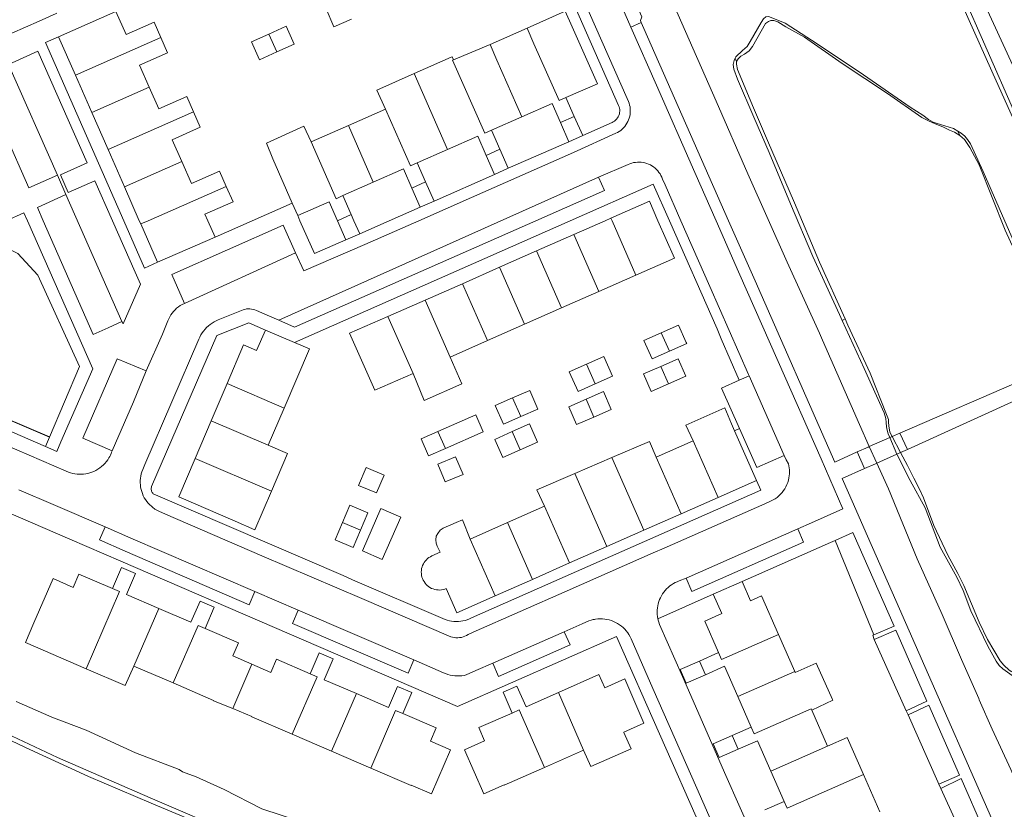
# Model space of a CAD drawing. Header units: metres. Extents: x 89888 to 94270, y 464165 to 468904.
# Tile 322 of 369: x 93167 to 93305, y 467167 to 467278. Entities that reach past the tile are written whole.
import ezdxf

# ---------------------------------------------------------------- set-up
doc = ezdxf.new("R2010")
doc.units = ezdxf.units.M
for name, color, linetype, lineweight in [('B_BEBOUWINGSGRENS_0', 251, 'CONTINUOUS', 13), ('B_TUSSENMUUR_0', 251, 'CONTINUOUS', 13), ('K_KUNSTWERKGRENS_1', 251, 'CONTINUOUS', 13), ('T_CULTUURGRENS_0', 251, 'CONTINUOUS', 13), ('T_CULTUURGRENS_1', 251, 'CONTINUOUS', 13), ('T_HEK_LIJN_0', 251, 'CONTINUOUS', 13), ('V_WEGGRENS_0', 251, 'CONTINUOUS', 13), ('W_WALBESCHERMING_LIJN_0', 251, 'CONTINUOUS', 13), ('W_WATERGRENS_0', 251, 'CONTINUOUS', 13)]:
    doc.layers.add(name, color=color, linetype=linetype, lineweight=lineweight)

msp = doc.modelspace()

# ---------------------------------------------------------------- linework, layer by layer
at = {"layer": 'B_BEBOUWINGSGRENS_0'}
for p, q in [((93172.3, 467275.82), (93180.35, 467279.36)), ((93232.89, 467274.74), (93238.07, 467277.03)), ((93174.67, 467270.42), (93172.3, 467275.82)), ((93227.74, 467272.58), (93232.89, 467274.74)), ((93176.96, 467265.2), (93174.67, 467270.42)), ((93243.51, 467267.29), (93244.7, 467264.62)), ((93212.98, 467263.36), (93218.18, 467265.65)), ((93179.26, 467259.98), (93176.96, 467265.2)), ((93237.33, 467264.57), (93233.08, 467262.7)), ((93244.7, 467264.62), (93245.88, 467261.96)), ((93207.75, 467261.05), (93212.98, 467263.36)), ((93233.08, 467262.7), (93234.25, 467260.03)), ((93243.94, 467261.09), (93242.76, 467263.76)), ((93245.88, 467261.96), (93243.94, 467261.09)), ((93181.55, 467254.77), (93179.26, 467259.98)), ((93226.9, 467259.98), (93222.65, 467258.11)), ((93234.25, 467260.03), (93235.43, 467257.35)), ((93233.51, 467256.5), (93232.34, 467259.17)), ((93222.65, 467258.11), (93223.83, 467255.44)), ((93235.43, 467257.35), (93233.51, 467256.5)), ((93216.48, 467255.39), (93212.21, 467253.52)), ((93223.08, 467251.91), (93221.91, 467254.58)), ((93223.83, 467255.44), (93225.01, 467252.76)), ((93212.21, 467253.52), (93213.39, 467250.85)), ((93205.87, 467250.72), (93205.1, 467252.46)), ((93225.01, 467252.76), (93223.08, 467251.91)), ((93213.39, 467250.85), (93213.76, 467250)), ((93186.21, 467244.16), (93183.84, 467249.55)), ((93193.26, 467250), (93194.27, 467247.71)), ((93212.65, 467247.33), (93211.47, 467249.99)), ((93213.76, 467250), (93214.57, 467248.17)), ((93194.27, 467247.71), (93186.21, 467244.16)), ((93214.57, 467248.17), (93212.65, 467247.33)), ((93244.63, 467248.05), (93239.4, 467245.75)), ((93239.4, 467245.75), (93234.19, 467243.46)), ((93234.19, 467243.46), (93228.99, 467241.16)), ((93248.13, 467240.08), (93253.35, 467242.38)), ((93228.99, 467241.16), (93223.75, 467238.87)), ((93242.91, 467237.78), (93248.13, 467240.08)), ((93223.75, 467238.87), (93218.54, 467236.57)), ((93237.71, 467235.48), (93242.91, 467237.78)), ((93232.5, 467233.18), (93237.71, 467235.48)), ((93201.34, 467234.65), (93205.41, 467232.91)), ((93227.27, 467230.87), (93232.5, 467233.18)), ((93259.28, 467230.63), (93256.85, 467229.56)), ((93193.73, 467221.91), (93195.96, 467227.14)), ((93203.96, 467223.71), (93201.71, 467218.49)), ((93191.48, 467216.65), (93193.73, 467221.91)), ((93267.2, 467220.51), (93270.29, 467213.55)), ((93256.17, 467216.83), (93261.37, 467219.13)), ((93244.75, 467214.51), (93249.98, 467216.75)), ((93270.29, 467213.55), (93264.89, 467211.17)), ((93264.89, 467211.17), (93259.68, 467208.87)), ((93235.31, 467207.64), (93240.51, 467209.93)), ((93259.68, 467208.87), (93254.47, 467206.57)), ((93230.09, 467205.33), (93235.31, 467207.64)), ((93254.47, 467206.57), (93249.26, 467204.27)), ((93249.26, 467204.27), (93244.03, 467201.97)), ((93244.03, 467201.97), (93238.83, 467199.66)), ((93238.83, 467199.66), (93233.61, 467197.36)), ((93264.21, 467197.59), (93268.28, 467199.39)), ((93268.28, 467199.39), (93269.41, 467196.66)), ((93273.35, 467191.94), (93275.65, 467186.73)), ((93262.25, 467188.21), (93264.95, 467189.4)), ((93182.85, 467187.51), (93188.38, 467185.13)), ((93275.65, 467186.73), (93275.7, 467186.59)), ((93269.54, 467178.95), (93267.67, 467183.21)), ((93278.02, 467181.33), (93280.24, 467176.28)), ((93266.86, 467177.77), (93269.54, 467178.95)), ((93205.11, 467177.93), (93210.61, 467175.56)), ((93210.61, 467175.56), (93216.12, 467173.18)), ((93240.5, 467173.28), (93245.99, 467175.7)), ((93274.14, 467168.51), (93272.27, 467172.77)), ((93285.29, 467172.27), (93287.6, 467167.04)), ((93271.46, 467167.33), (93274.14, 467168.51))]:
    msp.add_line(p, q, dxfattribs=at)
for points in [[(93212.32, 467280.79), (93209.87, 467279.72), (93210.96, 467277.23), (93213.4, 467278.3)], [(93180.35, 467279.36), (93181.77, 467276.12), (93185.71, 467277.85), (93186.66, 467275.69)], [(93238.07, 467277.03), (93243.43, 467279.39), (93244.4, 467277.21)], [(93202.95, 467273.68), (93205.39, 467274.78), (93204.27, 467277.29), (93201.82, 467276.19)], [(93244.4, 467277.21), (93247.97, 467269.19), (93243.51, 467267.29)], [(93186.66, 467275.69), (93187.6, 467273.54), (93183.67, 467271.81), (93185.02, 467268.75)], [(93201.82, 467276.19), (93199.38, 467275.09), (93200.5, 467272.59), (93202.95, 467273.68)], [(93222.21, 467270.65), (93227.42, 467272.96), (93227.54, 467273.01), (93227.74, 467272.58)], [(93218.18, 467265.65), (93216.99, 467268.34), (93222.21, 467270.65)], [(93185.02, 467268.75), (93186.37, 467265.68), (93190.3, 467267.41), (93191.25, 467265.26)], [(93242.76, 467263.76), (93241.58, 467266.44), (93237.33, 467264.57)], [(93191.25, 467265.26), (93192.19, 467263.11), (93188.26, 467261.37), (93189.6, 467258.31)], [(93205.1, 467252.46), (93202.37, 467258.68), (93201.5, 467260.89), (93206.75, 467263.28), (93207.75, 467261.05)], [(93232.34, 467259.17), (93231.16, 467261.85), (93226.9, 467259.98)], [(93189.6, 467258.31), (93190.95, 467255.24), (93194.89, 467256.97), (93195.84, 467254.82)], [(93221.91, 467254.58), (93220.73, 467257.26), (93216.48, 467255.39)], [(93183.84, 467249.55), (93183.64, 467250), (93181.55, 467254.77)], [(93195.84, 467254.82), (93196.79, 467252.66), (93192.85, 467250.93), (93193.26, 467250)], [(93211.47, 467249.99), (93210.29, 467252.67), (93205.87, 467250.72)], [(93256.43, 467250), (93255.23, 467252.72), (93249.84, 467250.35)], [(93249.84, 467250.35), (93249.05, 467250), (93244.63, 467248.05)], [(93253.35, 467242.38), (93258.74, 467244.76), (93256.43, 467250)], [(93218.54, 467236.57), (93213.15, 467234.2), (93216.68, 467226.2), (93222.06, 467228.58)], [(93258.04, 467231.69), (93260.47, 467232.77), (93260.4, 467232.93), (93259.33, 467235.33), (93256.9, 467234.25)], [(93195.96, 467227.14), (93198.28, 467232.56), (93200.1, 467231.78), (93201.34, 467234.65)], [(93256.9, 467234.25), (93254.47, 467233.17), (93255.61, 467230.61), (93258.04, 467231.69)], [(93205.41, 467232.91), (93207.53, 467232), (93203.96, 467223.71)], [(93222.06, 467228.58), (93223.64, 467224.79), (93228.93, 467227.1), (93227.27, 467230.87)], [(93247.64, 467227.11), (93250.05, 467228.18), (93248.82, 467230.95), (93246.41, 467229.88)], [(93246.41, 467229.88), (93243.99, 467228.8), (93245.22, 467226.04), (93247.64, 467227.11)], [(93256.85, 467229.56), (93254.42, 467228.49), (93255.5, 467226.04), (93257.93, 467227.11)], [(93257.93, 467227.11), (93260.36, 467228.18), (93259.28, 467230.63)], [(93237.17, 467222.51), (93239.6, 467223.57), (93238.45, 467226.18), (93236.03, 467225.13)], [(93247.46, 467222.45), (93249.89, 467223.51), (93248.8, 467226.01), (93246.37, 467224.95)], [(93236.03, 467225.13), (93233.6, 467224.07), (93234.75, 467221.45), (93237.17, 467222.51)], [(93246.37, 467224.95), (93243.94, 467223.89), (93245.02, 467221.39), (93247.46, 467222.45)], [(93226.61, 467218.03), (93231.92, 467220.37), (93230.86, 467222.77), (93225.56, 467220.44)], [(93261.37, 467219.13), (93260.34, 467221.31), (93265.81, 467223.72), (93266.76, 467221.51), (93267.2, 467220.51)], [(93237.1, 467217.86), (93239.52, 467218.94), (93238.39, 467221.48), (93235.97, 467220.4)], [(93225.56, 467220.44), (93223.18, 467219.4), (93224.24, 467216.99), (93226.61, 467218.03)], [(93235.97, 467220.4), (93233.54, 467219.31), (93234.68, 467216.78), (93237.1, 467217.86)], [(93201.71, 467218.49), (93204.46, 467217.31), (93202.2, 467212.05)], [(93249.98, 467216.75), (93255.25, 467219), (93256.17, 467216.83)], [(93202.2, 467212.05), (93199.87, 467206.64), (93197.11, 467207.83), (93189.18, 467211.25), (93191.48, 467216.65)], [(93228.03, 467216.86), (93225.55, 467215.82), (93226.59, 467213.34), (93229.08, 467214.38), (93228.03, 467216.86)], [(93217.99, 467214.3), (93215.49, 467215.36), (93214.42, 467212.86), (93216.93, 467211.79), (93217.99, 467214.3)], [(93240.51, 467209.93), (93239.44, 467212.23), (93244.75, 467214.51)], [(93214.68, 467206.58), (93215.72, 467209.02), (93213.21, 467210.09), (93212.17, 467207.65)], [(93214.96, 467203.66), (93217.74, 467202.46), (93220.35, 467208.4), (93217.55, 467209.62), (93214.96, 467203.66)], [(93212.17, 467207.65), (93211.13, 467205.22), (93213.64, 467204.14), (93214.68, 467206.58)], [(93233.61, 467197.36), (93228.23, 467194.99), (93226.73, 467198.39), (93226.51, 467198.3), (93226.28, 467198.24), (93226.05, 467198.19), (93225.81, 467198.17), (93225.57, 467198.18), (93225.34, 467198.2), (93225.1, 467198.25), (93224.87, 467198.32), (93224.65, 467198.41), (93224.44, 467198.52), (93224.25, 467198.65), (93224.06, 467198.8), (93223.89, 467198.97), (93223.74, 467199.15), (93223.6, 467199.35), (93223.49, 467199.55), (93223.39, 467199.77), (93223.31, 467200), (93223.26, 467200.23), (93223.23, 467200.47), (93223.22, 467200.7), (93223.24, 467200.94), (93223.27, 467201.18), (93223.33, 467201.41), (93223.41, 467201.63), (93223.51, 467201.85), (93223.63, 467202.05), (93223.78, 467202.24), (93223.93, 467202.42), (93224.11, 467202.58), (93224.3, 467202.73), (93224.5, 467202.85), (93224.71, 467202.96), (93225.89, 467203.48), (93225.47, 467204.35), (93225.32, 467204.75), (93225.26, 467205.24), (93225.32, 467205.72), (93225.52, 467206.12), (93225.85, 467206.58), (93226.3, 467206.84), (93228.12, 467207.67), (93228.99, 467208.02), (93230.09, 467205.33)], [(93179.87, 467198.38), (93175.17, 467200.41), (93174.37, 467198.55), (93171.53, 467199.78)], [(93186.36, 467195.59), (93181.83, 467197.54), (93183.11, 467200.49), (93181.16, 467201.34), (93179.87, 467198.38)], [(93171.53, 467199.78), (93168.85, 467193.59), (93167.64, 467190.79), (93176.16, 467187.12)], [(93264.95, 467189.4), (93263, 467193.78), (93265.4, 467194.86), (93264.21, 467197.59)], [(93192.86, 467192.79), (93194.13, 467195.75), (93192.16, 467196.6), (93190.88, 467193.64), (93186.36, 467195.59)], [(93269.41, 467196.66), (93270.97, 467197.36), (93273.35, 467191.94)], [(93199.44, 467187.77), (93196.77, 467188.92), (93197.57, 467190.76), (93192.86, 467192.79)], [(93214.11, 467183.64), (93209.57, 467185.59), (93210.84, 467188.54), (93208.89, 467189.38), (93207.62, 467186.43)], [(93207.62, 467186.43), (93202.91, 467188.46), (93202.11, 467186.62), (93199.44, 467187.77)], [(93263.1, 467186.29), (93260.42, 467185.11), (93259.57, 467187.03), (93262.25, 467188.21)], [(93275.7, 467186.59), (93278.67, 467187.93), (93280.95, 467182.83), (93281, 467182.7), (93278.02, 467181.33)], [(93176.16, 467187.12), (93181.66, 467184.76), (93182.85, 467187.51)], [(93267.67, 467183.21), (93265.79, 467187.47), (93263.1, 467186.29)], [(93188.38, 467185.13), (93194.07, 467182.68), (93194.05, 467182.63), (93196.76, 467181.57)], [(93245.99, 467175.7), (93247, 467173.42), (93252.66, 467175.91), (93251.65, 467178.2), (93251.63, 467178.24), (93254.47, 467179.5), (93251.81, 467185.71), (93248.96, 467184.45), (93248.15, 467186.3), (93242.47, 467183.78)], [(93220.61, 467180.84), (93221.89, 467183.78), (93219.9, 467184.63), (93218.63, 467181.69), (93214.11, 467183.64)], [(93242.47, 467183.78), (93237.95, 467181.78), (93236.63, 467184.7), (93234.69, 467183.86), (93235.99, 467180.91)], [(93196.76, 467181.57), (93199.43, 467180.42), (93199.41, 467180.38), (93205.11, 467177.93)], [(93216.12, 467173.18), (93221.8, 467170.74), (93221.82, 467170.78), (93224.67, 467169.55), (93227.34, 467175.73), (93224.5, 467176.96), (93225.29, 467178.82), (93220.61, 467180.84)], [(93235.99, 467180.91), (93231.29, 467178.86), (93232.11, 467177), (93229.28, 467175.74), (93231.99, 467169.58), (93234.83, 467170.83), (93234.85, 467170.79), (93240.5, 467173.28)], [(93267.7, 467175.85), (93265.02, 467174.67), (93264.18, 467176.59), (93266.86, 467177.77)], [(93272.27, 467172.77), (93270.39, 467177.03), (93267.7, 467175.85)], [(93280.24, 467176.28), (93282.99, 467177.5), (93285.29, 467172.27)]]:
    msp.add_lwpolyline(points, dxfattribs=at)
at = {"layer": 'B_TUSSENMUUR_0'}
for p, q in [((93238.07, 467277.03), (93239.03, 467274.84)), ((93174.67, 467270.42), (93186.66, 467275.69)), ((93201.82, 467276.19), (93202.95, 467273.68)), ((93232.89, 467274.74), (93233.82, 467272.55)), ((93233.82, 467272.55), (93237.33, 467264.57)), ((93222.21, 467270.65), (93226.9, 467259.98)), ((93176.96, 467265.2), (93185.02, 467268.75)), ((93179.26, 467259.98), (93191.25, 467265.26)), ((93242.76, 467263.76), (93244.7, 467264.62)), ((93216.48, 467255.39), (93212.98, 467263.36)), ((93232.34, 467259.17), (93234.25, 467260.03)), ((93189.6, 467258.31), (93181.55, 467254.77)), ((93223.83, 467255.44), (93221.91, 467254.58)), ((93211.47, 467249.99), (93213.39, 467250.85)), ((93249.84, 467250.35), (93249.99, 467250)), ((93249.99, 467250), (93253.35, 467242.38)), ((93244.63, 467248.05), (93248.13, 467240.08)), ((93239.4, 467245.75), (93242.91, 467237.78)), ((93234.19, 467243.46), (93237.71, 467235.48)), ((93228.99, 467241.16), (93232.5, 467233.18)), ((93227.27, 467230.87), (93223.75, 467238.87)), ((93222.06, 467228.58), (93218.54, 467236.57)), ((93258.04, 467231.69), (93256.9, 467234.25)), ((93246.41, 467229.88), (93247.64, 467227.11)), ((93256.85, 467229.56), (93257.93, 467227.11)), ((93195.96, 467227.14), (93203.96, 467223.71)), ((93236.03, 467225.13), (93237.17, 467222.51)), ((93246.37, 467224.95), (93247.46, 467222.45)), ((93193.73, 467221.91), (93201.71, 467218.49)), ((93225.56, 467220.44), (93226.61, 467218.03)), ((93235.97, 467220.4), (93237.1, 467217.86)), ((93261.37, 467219.13), (93264.89, 467211.17)), ((93202.2, 467212.05), (93191.48, 467216.65)), ((93254.47, 467206.57), (93249.98, 467216.75)), ((93256.17, 467216.83), (93259.68, 467208.87)), ((93244.75, 467214.51), (93249.26, 467204.27)), ((93240.51, 467209.93), (93244.03, 467201.97)), ((93212.17, 467207.65), (93214.68, 467206.58)), ((93235.31, 467207.64), (93238.83, 467199.66)), ((93230.09, 467205.33), (93233.61, 467197.36)), ((93186.36, 467195.59), (93182.85, 467187.51)), ((93263.1, 467186.29), (93262.25, 467188.21)), ((93196.76, 467181.57), (93199.44, 467187.77)), ((93267.67, 467183.21), (93275.65, 467186.73)), ((93245.99, 467175.7), (93242.47, 467183.78)), ((93210.61, 467175.56), (93214.11, 467183.64)), ((93267.7, 467175.85), (93266.86, 467177.77)), ((93272.27, 467172.77), (93280.24, 467176.28))]:
    msp.add_line(p, q, dxfattribs=at)
for points in [[(93239.03, 467274.84), (93242.55, 467266.86), (93243.51, 467267.29)], [(93227.74, 467272.58), (93227.61, 467272.53), (93232.12, 467262.27), (93233.08, 467262.7)], [(93218.18, 467265.65), (93221.69, 467257.69), (93222.65, 467258.11)], [(93207.75, 467261.05), (93211.25, 467253.09), (93212.21, 467253.52)], [(93183.84, 467249.55), (93184.86, 467250), (93195.84, 467254.82)], [(93176.16, 467187.12), (93180.85, 467197.96), (93179.87, 467198.38)], [(93192.86, 467192.79), (93191.88, 467193.21), (93188.38, 467185.13)], [(93264.95, 467189.4), (93265.37, 467188.43), (93273.35, 467191.94)], [(93205.11, 467177.93), (93208.6, 467186.01), (93207.62, 467186.43)], [(93216.12, 467173.18), (93219.61, 467181.26), (93220.61, 467180.84)], [(93235.99, 467180.91), (93236.97, 467181.35), (93240.5, 467173.28)], [(93269.54, 467178.95), (93269.96, 467177.99), (93277.94, 467181.51), (93278.02, 467181.33)], [(93285.29, 467172.27), (93274.56, 467167.55), (93274.14, 467168.51)]]:
    msp.add_lwpolyline(points, dxfattribs=at)
at = {"layer": 'K_KUNSTWERKGRENS_1'}
for p, q in [((93289.32, 467219.72), (93289.05, 467219.6)), ((93290.37, 467220.18), (93289.32, 467219.72)), ((93291.46, 467217.88), (93290.37, 467220.18)), ((93288.98, 467219.57), (93286.11, 467218.31)), ((93289.05, 467219.6), (93288.98, 467219.57)), ((93284.4, 467217.56), (93285.45, 467215.23)), ((93287.16, 467215.99), (93289.97, 467217.23)), ((93290.5, 467217.46), (93291.46, 467217.88))]:
    msp.add_line(p, q, dxfattribs=at)
for points in [[(93286.11, 467218.31), (93285.93, 467218.23), (93284.4, 467217.56)], [(93289.97, 467217.23), (93290.08, 467217.27), (93290.5, 467217.46)], [(93285.45, 467215.23), (93286.97, 467215.9), (93287.16, 467215.99)]]:
    msp.add_lwpolyline(points, dxfattribs=at)
at = {"layer": 'T_CULTUURGRENS_0'}
for p, q in [((93267.29, 467272.82), (93267.47, 467272.36)), ((93298.54, 467262.57), (93298.8, 467261.95)), ((93282.7, 467236.21), (93282.32, 467235.99)), ((93145.2, 467230.66), (93171.02, 467219.64)), ((93289.32, 467219.72), (93290.5, 467217.46)), ((93170.45, 467218.33), (93171.03, 467219.64)), ((93171.02, 467219.64), (93171.03, 467219.64)), ((93286.72, 467191.89), (93281.3, 467205.14)), ((93286.78, 467191.22), (93291.3, 467181.2)), ((93291.54, 467180.68), (93295.74, 467171.24))]:
    msp.add_line(p, q, dxfattribs=at)
for points in [[(93298.8, 467261.95), (93298.06, 467262.41), (93297.38, 467262.7), (93296.44, 467263.16), (93295.37, 467263.58), (93294.42, 467264), (93293.47, 467264.5), (93288.64, 467267.84), (93282.31, 467272.04), (93277, 467275.75), (93274.4, 467277.2), (93273.26, 467277.9), (93272.7, 467278.11), (93272.3, 467278.08), (93271.94, 467277.97), (93271.54, 467277.66), (93269.71, 467274.47), (93269.22, 467273.84), (93268.61, 467273.38), (93268.09, 467273.07), (93267.68, 467272.72), (93267.47, 467272.36)], [(93267.47, 467272.36), (93267.46, 467271.97), (93267.61, 467271.2), (93269.85, 467265.85), (93271.82, 467261.26)], [(93271.82, 467261.26), (93275.62, 467252.52), (93279.11, 467244.18), (93282.7, 467236.21)], [(93310.02, 467238.05), (93305.18, 467248.69), (93301.51, 467257.86), (93300.24, 467260.28), (93299.47, 467261.38), (93298.8, 467261.95)], [(93171.03, 467219.64), (93175.23, 467229.54), (93169.4, 467242.36), (93166.59, 467245.38), (93163.95, 467246.72), (93161.71, 467247.82), (93161.33, 467248.42)], [(93282.7, 467236.21), (93283.11, 467235.32), (93286.23, 467228.59), (93288.54, 467222.8), (93288.8, 467222.11), (93288.8, 467221.71), (93288.83, 467221.23), (93289.01, 467220.31), (93289.32, 467219.72)], [(93170.45, 467218.33), (93165.83, 467220.34), (93144.67, 467229.44)], [(93290.5, 467217.46), (93291.46, 467215.63), (93292.38, 467213.86), (93293.1, 467212.41), (93293.71, 467211.11), (93295.18, 467207.21), (93297.13, 467203.06), (93298.55, 467200.48), (93299.39, 467198.82), (93301.55, 467193.67), (93302.7, 467191.21), (93304.47, 467188.26), (93305.01, 467187.61), (93305.76, 467186.92), (93306.12, 467186.67)], [(93194.24, 467164.52), (93185.31, 467168.26), (93176.49, 467172.01), (93167.68, 467176.07), (93159.59, 467179.91)]]:
    msp.add_lwpolyline(points, dxfattribs=at)
at = {"layer": 'T_CULTUURGRENS_1'}
msp.add_line((93170.45, 467218.33), (93171.02, 467219.64), dxfattribs=at)
msp.add_lwpolyline([(93171.02, 467219.64), (93171.02, 467219.65), (93145.2, 467230.66)], dxfattribs=at)
at = {"layer": 'T_HEK_LIJN_0'}
for p, q in [((93295.88, 467170.91), (93295.74, 467171.24)), ((93296.14, 467170.34), (93295.88, 467170.91)), ((93298.28, 467165.58), (93296.14, 467170.34))]:
    msp.add_line(p, q, dxfattribs=at)
at = {"layer": 'V_WEGGRENS_0'}
for p, q in [((93252.63, 467277.18), (93239.34, 467307.42)), ((93169.57, 467278.02), (93157.65, 467272.76)), ((93254.1, 467277.83), (93252.63, 467277.18)), ((93170.47, 467275.02), (93172.3, 467275.82)), ((93172.15, 467256.4), (93165.29, 467271.94)), ((93243.94, 467261.09), (93235.43, 467257.35)), ((93173.34, 467253.66), (93172.15, 467256.4)), ((93203.24, 467236.02), (93248.11, 467256.1)), ((93233.51, 467256.5), (93225.01, 467252.76)), ((93181.2, 467235.85), (93173.34, 467253.66)), ((93167.45, 467251.09), (93167.93, 467250)), ((93167.93, 467250), (93177.1, 467229.21)), ((93205.58, 467245.49), (93189.99, 467238.39)), ((93186.21, 467244.16), (93184.38, 467243.36)), ((93181.2, 467235.85), (93179.28, 467234.99)), ((93182.8, 467224.57), (93184.62, 467228.91)), ((93267.85, 467227.62), (93269.24, 467228.21)), ((93274.16, 467217.05), (93269.24, 467228.21)), ((93311.43, 467229.31), (93290.37, 467220.18)), ((93291.46, 467217.88), (93312.27, 467227.4)), ((93179.81, 467217.72), (93182.8, 467224.57)), ((93267.9, 467220.82), (93267.2, 467220.51)), ((93172.06, 467217.62), (93170.45, 467218.33)), ((93270.29, 467213.55), (93270.9, 467212.17)), ((93283.87, 467210.2), (93285.32, 467206.9)), ((93282.41, 467209.55), (93278.01, 467207.61)), ((93278.01, 467207.61), (93276.07, 467206.75)), ((93178.83, 467207.04), (93182.44, 467205.43)), ((93276.07, 467206.75), (93260.38, 467199.83)), ((93276.07, 467206.75), (93276.89, 467204.91)), ((93281.3, 467205.14), (93283.8, 467206.23)), ((93283.8, 467206.23), (93289.58, 467193.09)), ((93199.85, 467197.97), (93182.44, 467205.43)), ((93205.93, 467195.35), (93199.85, 467197.97)), ((93256.43, 467194.15), (93264.21, 467197.59)), ((93222.18, 467188.37), (93205.93, 467195.35)), ((93233.27, 467187.9), (93243.28, 467192.3)), ((93243.28, 467192.3), (93244.12, 467190.47)), ((93289.58, 467193.09), (93286.72, 467191.89)), ((93286.78, 467191.22), (93289.82, 467192.55)), ((93289.82, 467192.55), (93294.2, 467182.58)), ((93250.64, 467191.67), (93268.92, 467150.18)), ((93294.2, 467182.58), (93291.3, 467181.2)), ((93291.3, 467181.2), (93291.54, 467180.68)), ((93291.54, 467180.68), (93294.46, 467182)), ((93294.46, 467182), (93298.76, 467172.2)), ((93298.76, 467172.2), (93295.88, 467170.91)), ((93296.14, 467170.34), (93298.98, 467171.71)), ((93298.98, 467171.71), (93303.77, 467160.82))]:
    msp.add_line(p, q, dxfattribs=at)
for points in [[(93315.4, 467251.89), (93311.66, 467260.01), (93298.1, 467289.5), (93279.87, 467331.84), (93274.96, 467332.24)], [(93312.66, 467251.47), (93306.35, 467265.5), (93298.94, 467282.4), (93292.91, 467296.14), (93287, 467309.96), (93281.83, 467322), (93279.28, 467327.9), (93278.82, 467328.17), (93278.38, 467328.1), (93278.01, 467327.95), (93276.73, 467327.46)], [(93252.32, 467264.14), (93252.41, 467264.39), (93252.48, 467264.65), (93252.53, 467264.91), (93252.56, 467265.17), (93252.56, 467265.44), (93252.55, 467265.71), (93252.52, 467265.97), (93252.46, 467266.23), (93252.39, 467266.48), (93252.3, 467266.73), (93252.11, 467267.17), (93245.88, 467281.28), (93240.47, 467293.68), (93234.37, 467307.52), (93233.51, 467309.41)], [(93247.5, 467293.88), (93254.19, 467278.61), (93253.98, 467278.09), (93254.1, 467277.83)], [(93239.93, 467291.15), (93240.89, 467288.93), (93250.92, 467266.18), (93250.99, 467265.99), (93251.04, 467265.79), (93251.07, 467265.59), (93251.08, 467265.38), (93251.06, 467265.18), (93251.02, 467264.98), (93250.95, 467264.78)], [(93172.04, 467279.11), (93171.98, 467279.09), (93169.57, 467278.02)], [(93254.1, 467277.83), (93254.48, 467276.96), (93266.35, 467250), (93270.07, 467241.57), (93281.28, 467216.12), (93284.4, 467217.56)], [(93252.63, 467277.18), (93256.24, 467269.02), (93261.62, 467256.78), (93264.61, 467250), (93267.76, 467242.84), (93273.3, 467230.22), (93279.34, 467216.6), (93282.41, 467209.55)], [(93184.38, 467243.36), (93181.46, 467250), (93170.47, 467275.02)], [(93165.29, 467271.94), (93169.4, 467273.78), (93176.32, 467258.11), (93172.58, 467256.46), (93173.66, 467253.95), (93177.4, 467255.61), (93179.88, 467250), (93183.06, 467242.78)], [(93172.15, 467256.4), (93168.11, 467254.6), (93161.24, 467270.16)], [(93205.58, 467245.49), (93206.71, 467242.95), (93215.29, 467246.64), (93222.89, 467250), (93230.26, 467253.26), (93244.59, 467259.56), (93250.54, 467262.27), (93250.78, 467262.39), (93251.01, 467262.52), (93251.22, 467262.68), (93251.43, 467262.85), (93251.62, 467263.03), (93251.79, 467263.23), (93251.95, 467263.44), (93252.09, 467263.67), (93252.22, 467263.9), (93252.32, 467264.14)], [(93250.95, 467264.78), (93250.87, 467264.59), (93250.76, 467264.42), (93250.64, 467264.26), (93250.5, 467264.11), (93250.34, 467263.97), (93250.17, 467263.86), (93249.99, 467263.77), (93245.88, 467261.96)], [(93255.13, 467257.94), (93254.88, 467258.03), (93254.62, 467258.11), (93254.36, 467258.17), (93254.09, 467258.21), (93253.82, 467258.22), (93253.56, 467258.22), (93253.29, 467258.19), (93253.02, 467258.15), (93252.76, 467258.09), (93252.51, 467258), (93252.26, 467257.9), (93248.11, 467256.1)], [(93269.24, 467228.21), (93269.16, 467228.42), (93263.74, 467240.78), (93259.67, 467250), (93257.46, 467255.02), (93257.07, 467255.84), (93256.98, 467256.09), (93256.86, 467256.33), (93256.73, 467256.56), (93256.58, 467256.78), (93256.41, 467256.99), (93256.23, 467257.19), (93256.03, 467257.37), (93255.82, 467257.54), (93255.6, 467257.69), (93255.37, 467257.82), (93255.13, 467257.94)], [(93248.11, 467256.1), (93248.92, 467254.26), (93239.28, 467250)], [(93205.41, 467232.91), (93244.13, 467250), (93255.77, 467255.14)], [(93255.77, 467255.14), (93258.04, 467250), (93264.73, 467234.84), (93265.33, 467233.41), (93267.85, 467227.62)], [(93083.05, 467253.84), (93089.84, 467250.91), (93091.94, 467250), (93104.78, 467244.45), (93118.89, 467238.35), (93131.96, 467232.7), (93145.84, 467226.71), (93157.72, 467221.59), (93173.39, 467214.85), (93173.68, 467214.72), (93173.98, 467214.62), (93174.29, 467214.53), (93174.6, 467214.47), (93174.92, 467214.43)], [(93179.28, 467234.99), (93177.17, 467234.04), (93170.15, 467250), (93169.33, 467251.86), (93173.34, 467253.66)], [(93205.1, 467252.46), (93199.49, 467250), (93194.27, 467247.71)], [(93223.08, 467251.91), (93218.73, 467250), (93214.57, 467248.17)], [(93161.33, 467248.42), (93164.94, 467250), (93167.45, 467251.09)], [(93212.65, 467247.33), (93208.22, 467245.38), (93206.19, 467250), (93205.87, 467250.72)], [(93189.99, 467238.39), (93188.22, 467242.44), (93203.85, 467249.36), (93205.58, 467245.49)], [(93239.28, 467250), (93205.42, 467235.06), (93203.24, 467236.02)], [(93183.06, 467242.78), (93183.8, 467241.1), (93181.37, 467235.52), (93181.2, 467235.85)], [(93184.62, 467228.91), (93186.87, 467234.1), (93187.66, 467235.94), (93187.77, 467236.23), (93187.91, 467236.51), (93188.06, 467236.78), (93188.24, 467237.04), (93188.43, 467237.28), (93188.65, 467237.51), (93188.88, 467237.72), (93189.12, 467237.91), (93189.38, 467238.08), (93189.65, 467238.24), (93189.99, 467238.39)], [(93203.24, 467236.02), (93201.59, 467236.75), (93200.08, 467237.39), (93199.86, 467237.48), (93199.63, 467237.55), (93199.4, 467237.6), (93199.16, 467237.63), (93198.92, 467237.63), (93198.68, 467237.61), (93198.45, 467237.56), (93198.22, 467237.5), (93194.73, 467236.08), (93194.43, 467235.95), (93194.13, 467235.8), (93193.85, 467235.63), (93193.58, 467235.44), (93193.33, 467235.23), (93193.09, 467235.01), (93192.86, 467234.77), (93192.65, 467234.52), (93192.46, 467234.25), (93192.29, 467233.97), (93192.14, 467233.68), (93192.01, 467233.37), (93184.41, 467215.77), (93184.12, 467215.08), (93184.01, 467214.78), (93183.91, 467214.48), (93183.85, 467214.17), (93183.8, 467213.86), (93183.77, 467213.55), (93183.77, 467213.23), (93183.79, 467212.92), (93183.82, 467212.61)], [(93104.72, 467235.14), (93106.83, 467234.23), (93168.36, 467207.69), (93173.9, 467205.29), (93181.03, 467202.21)], [(93185.41, 467211.95), (93185.37, 467212.05), (93185.34, 467212.16), (93185.32, 467212.27), (93185.32, 467212.38), (93185.32, 467212.49), (93185.34, 467212.59), (93185.37, 467212.7), (93194.5, 467233.87), (93199.02, 467235.68), (93201.34, 467234.65)], [(93179.81, 467217.72), (93175.72, 467219.47), (93180.55, 467230.64), (93184.62, 467228.91)], [(93177.1, 467229.21), (93172.64, 467218.95), (93172.06, 467217.62)], [(93267.85, 467227.62), (93265.37, 467226.52), (93267.9, 467220.82)], [(93274.16, 467217.05), (93270.32, 467215.36), (93267.9, 467220.82)], [(93177.26, 467214.82), (93177.55, 467214.96), (93177.82, 467215.12), (93178.09, 467215.3), (93178.35, 467215.5), (93178.59, 467215.72), (93178.81, 467215.95), (93179.02, 467216.2), (93179.21, 467216.46), (93179.38, 467216.73), (93179.49, 467216.92), (93179.58, 467217.12), (93179.67, 467217.31), (93179.75, 467217.52), (93179.81, 467217.72)], [(93274.83, 467213.91), (93274.87, 467214.19), (93274.9, 467214.47), (93274.9, 467214.75), (93274.89, 467215.03), (93274.86, 467215.31), (93274.82, 467215.59), (93274.75, 467215.86), (93274.45, 467216.45), (93274.16, 467217.05)], [(93174.92, 467214.43), (93175.22, 467214.42), (93175.52, 467214.42), (93175.82, 467214.44), (93176.11, 467214.48), (93176.41, 467214.54), (93176.7, 467214.61), (93176.98, 467214.71), (93177.26, 467214.82)], [(93285.45, 467215.23), (93282.29, 467213.81), (93283.87, 467210.2)], [(93185.74, 467209.61), (93185.84, 467209.54), (93186.11, 467209.38), (93186.39, 467209.24), (93187.32, 467208.83), (93200.85, 467202.99), (93214.87, 467196.99), (93227.35, 467191.62), (93227.59, 467191.55), (93227.84, 467191.5), (93228.09, 467191.47), (93228.35, 467191.47), (93228.6, 467191.49), (93228.85, 467191.53), (93229.09, 467191.59), (93229.33, 467191.68), (93229.56, 467191.78), (93229.78, 467191.91), (93230.52, 467192.24), (93243.71, 467198.05), (93255.79, 467203.39), (93257.3, 467204.05), (93271.42, 467210.29), (93272.34, 467210.67), (93272.62, 467210.82), (93272.9, 467210.99), (93273.17, 467211.18), (93273.42, 467211.39), (93273.65, 467211.61), (93273.87, 467211.86), (93274.07, 467212.12), (93274.25, 467212.39), (93274.41, 467212.67), (93274.55, 467212.97), (93274.67, 467213.28), (93274.76, 467213.59), (93274.83, 467213.91)], [(93178.83, 467207.04), (93171.55, 467210.17), (93166.75, 467212.25)], [(93183.82, 467212.61), (93183.89, 467212.3), (93183.97, 467211.99), (93184.07, 467211.7), (93184.2, 467211.41), (93184.34, 467211.13), (93184.51, 467210.86), (93184.69, 467210.6), (93184.89, 467210.36), (93185.1, 467210.13), (93185.33, 467209.92), (93185.58, 467209.72), (93185.74, 467209.61)], [(93270.9, 467212.17), (93230.27, 467194.25), (93229.98, 467194.12), (93229.68, 467194), (93229.38, 467193.91), (93229.07, 467193.84), (93228.75, 467193.79), (93228.43, 467193.76), (93228.12, 467193.75), (93227.8, 467193.77), (93227.48, 467193.8), (93227.17, 467193.86), (93226.86, 467193.94), (93226.55, 467194.04), (93226.26, 467194.16), (93213.58, 467199.62), (93212.26, 467200.19), (93185.59, 467211.68), (93185.52, 467211.76), (93185.46, 467211.85), (93185.41, 467211.95)], [(93181.65, 467203.63), (93178.03, 467205.2), (93178.83, 467207.04)], [(93285.32, 467206.9), (93289.81, 467196.69), (93306.8, 467158.07)], [(93276.89, 467204.91), (93261.2, 467197.98), (93260.38, 467199.83)], [(93268.28, 467199.39), (93280.64, 467204.85), (93281.3, 467205.14)], [(93199.85, 467197.97), (93199.06, 467196.1), (93181.65, 467203.63)], [(93181.03, 467202.21), (93228.28, 467181.83), (93250.64, 467191.67)], [(93260.38, 467199.83), (93259.43, 467199.45), (93259.14, 467199.34), (93258.87, 467199.22), (93258.6, 467199.07), (93258.35, 467198.91), (93258.1, 467198.74), (93258.06, 467198.71)], [(93258.06, 467198.71), (93257.87, 467198.54), (93257.65, 467198.33), (93257.44, 467198.11), (93257.25, 467197.88), (93257.08, 467197.63), (93256.92, 467197.37), (93256.78, 467197.1), (93256.66, 467196.83), (93256.55, 467196.54), (93256.47, 467196.25), (93256.41, 467195.96), (93256.36, 467195.66), (93256.34, 467195.35), (93256.33, 467195.05), (93256.35, 467194.75), (93256.38, 467194.45), (93256.43, 467194.15)], [(93222.18, 467188.37), (93221.39, 467186.51), (93205.12, 467193.48), (93205.93, 467195.35)], [(93247.51, 467194.05), (93247.36, 467194.02), (93247.05, 467193.94), (93246.75, 467193.84), (93245.79, 467193.43), (93243.28, 467192.3)], [(93252.66, 467191.33), (93252.52, 467191.62), (93252.36, 467191.91), (93252.19, 467192.17), (93251.99, 467192.43), (93251.78, 467192.67), (93251.55, 467192.9), (93251.31, 467193.11), (93251.05, 467193.3), (93250.78, 467193.48), (93250.5, 467193.63), (93250.21, 467193.77), (93249.9, 467193.89), (93249.6, 467193.98), (93249.28, 467194.05), (93248.96, 467194.1), (93248.64, 467194.13), (93248.32, 467194.14), (93248, 467194.12), (93247.68, 467194.08), (93247.51, 467194.05)], [(93276.76, 467147.57), (93276.73, 467147.66), (93271.42, 467159.79), (93265.97, 467172.14), (93259.87, 467186.02), (93256.67, 467193.32), (93256.43, 467194.15)], [(93267.3, 467158.12), (93261.91, 467170.39), (93255.74, 467184.36), (93252.66, 467191.33)], [(93286.72, 467191.89), (93286.59, 467191.83), (93286.78, 467191.22)], [(93244.12, 467190.47), (93234.07, 467186.04), (93233.27, 467187.9)], [(93233.27, 467187.9), (93230.87, 467186.86), (93229.54, 467186.26), (93229.22, 467186.19), (93228.89, 467186.15), (93228.57, 467186.12), (93228.24, 467186.12), (93227.91, 467186.14), (93227.59, 467186.18), (93227.27, 467186.24), (93226.95, 467186.33), (93226.64, 467186.44), (93226.34, 467186.57), (93222.18, 467188.37)]]:
    msp.add_lwpolyline(points, dxfattribs=at)
at = {"layer": 'W_WALBESCHERMING_LIJN_0'}
msp.add_lwpolyline([(93166.36, 467182.54), (93171.34, 467180.31), (93176.17, 467178.53), (93183.12, 467175.33), (93189.25, 467173.01), (93189.72, 467172.64), (93191.62, 467171.96), (93195.57, 467170.16), (93200.82, 467167.45), (93206.25, 467165.7)], dxfattribs=at)
at = {"layer": 'W_WATERGRENS_0'}
for p, q in [((93286.11, 467218.31), (93287.16, 467215.99)), ((93289.97, 467217.23), (93288.98, 467219.57))]:
    msp.add_line(p, q, dxfattribs=at)
for points in [[(93319.94, 467232.93), (93319.65, 467233.59), (93316.23, 467241.45), (93312.21, 467250.79), (93307.95, 467260.7), (93303.92, 467269.64), (93298.55, 467281.69), (93293.24, 467294.09)], [(93257.56, 467282.84), (93259.28, 467278.88), (93264.6, 467266.76), (93269.05, 467256.57), (93274.56, 467244.2), (93279.11, 467234.21)], [(93267.29, 467272.82), (93267.36, 467272.98), (93268.33, 467273.88), (93268.95, 467274.46), (93269.36, 467275.13), (93270.93, 467277.81), (93271.26, 467278.32), (93271.59, 467278.59), (93271.95, 467278.66), (93272.35, 467278.53), (93274.28, 467277.7), (93278.77, 467274.81), (93285.29, 467270.47)], [(93282.32, 467235.99), (93281.93, 467236.84), (93278.16, 467244.98), (93275.05, 467252.39), (93272.05, 467259.55), (93269.89, 467264.55), (93267.61, 467269.86), (93267.08, 467271.27), (93267.01, 467271.91), (93267.15, 467272.5), (93267.29, 467272.82)], [(93285.29, 467270.47), (93291.86, 467265.91), (93293.63, 467264.79), (93294.41, 467264.21), (93295.09, 467263.84), (93295.48, 467263.71), (93297.94, 467262.94), (93298.54, 467262.57)], [(93298.54, 467262.57), (93299, 467262.28), (93299.51, 467261.87), (93299.9, 467261.38), (93300.33, 467260.81), (93302.08, 467256.91), (93305.46, 467249.21), (93309.18, 467240.67)], [(93288.98, 467219.57), (93288.75, 467220.09), (93288.6, 467220.61), (93288.53, 467221.09), (93288.47, 467221.66), (93288.44, 467222.25), (93288.18, 467223.02), (93285.4, 467229.26), (93282.32, 467235.99)], [(93279.11, 467234.21), (93279.55, 467233.24), (93284.72, 467221.4), (93286.11, 467218.31)], [(93306.29, 467186.12), (93306.17, 467186.2), (93304.87, 467187.11), (93304.32, 467187.6), (93303.9, 467188.21), (93302.75, 467190.31), (93300.38, 467195.27), (93299.29, 467198.12), (93298.37, 467199.98), (93296.07, 467204.18), (93293.95, 467209.69), (93291.84, 467213.56), (93290, 467217.15), (93289.97, 467217.23)], [(93287.16, 467215.99), (93288.78, 467212.39), (93292.84, 467202.57), (93296.34, 467194.76), (93299.05, 467188.42), (93301.46, 467182.94)], [(93301.46, 467182.94), (93301.54, 467182.77), (93303.34, 467178.67), (93305.97, 467173.01), (93312.35, 467158.34), (93318.85, 467143.72), (93320.03, 467140.86)], [(93161.77, 467179.52), (93172.15, 467174.67), (93185.16, 467169), (93197.37, 467163.75)]]:
    msp.add_lwpolyline(points, dxfattribs=at)

doc.saveas('drawing.dxf')
